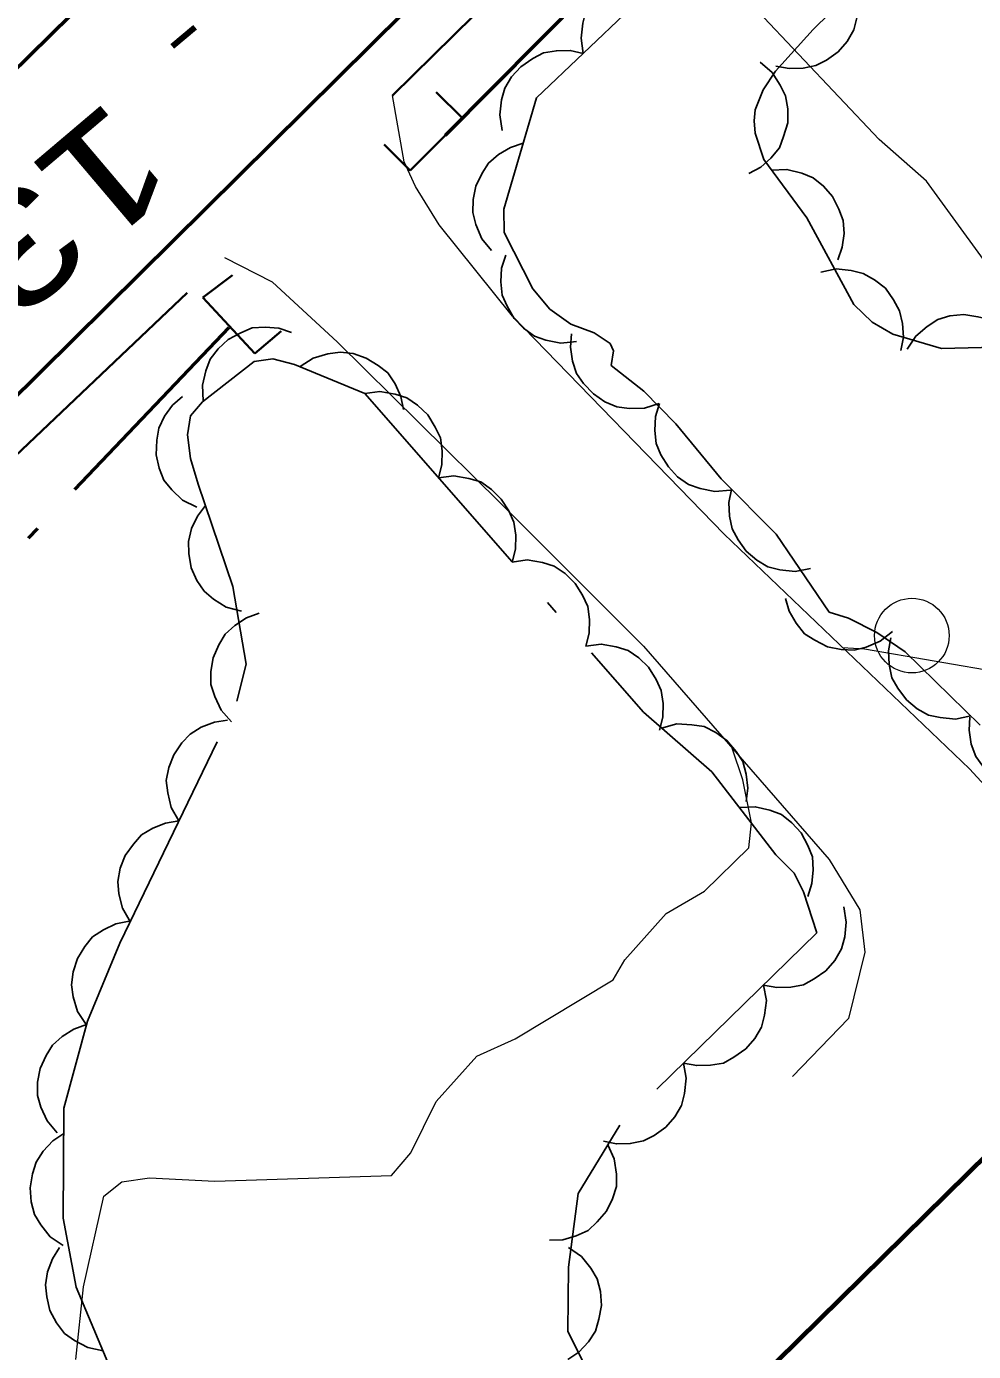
# Model space of a CAD drawing. Extents: x 386081 to 389416, y 5130568 to 5134082.
# Drawn here: x 387238.17 to 387263.55, y 5132120.08 to 5132155.61 of the extents above; entities that cross this region are included whole.
import ezdxf

# ---------------------------------------------------------------- set-up
doc = ezdxf.new("R2010")
doc.units = 0
doc.header["$LTSCALE"] = 1.2
for name, pattern in [('DASH_DOUBLE_DOT', [9.2, 5, -1.2, 0.3, -1.2, 0.3, -1.2]), ('DOT_DASHED', [7.7, 5, -1.2, 0.3, -1.2]), ('LONG_DASHED', [7.5, 6, -1.5])]:
    doc.linetypes.add(name, pattern=pattern)
for name, color, linetype, lineweight in [('19', 7, 'Continuous', 13), ('2', 7, 'Continuous', 13), ('21', 7, 'LONG_DASHED', 35), ('26', 7, 'Continuous', 35), ('3', 7, 'Continuous', 140), ('31', 7, 'Continuous', 70), ('36', 7, 'Continuous', 13), ('4', 7, 'DASH_DOUBLE_DOT', 53), ('44', 7, 'Continuous', 25)]:
    doc.layers.add(name, color=color, linetype=linetype, lineweight=lineweight)

msp = doc.modelspace()

# ---------------------------------------------------------------- linework, layer by layer
at = {"layer": '19'}
for points in [[(387268.75, 5132129.94), (387263.44, 5132135.71), (387256.87, 5132142), (387251.19, 5132147.84), (387249.23, 5132150.29), (387248.59, 5132151.32), (387248.29, 5132151.98), (387247.98, 5132153.76)], [(387243.47, 5132149.42), (387244.75, 5132148.76), (387246.5, 5132147.15), (387250.88, 5132142.82), (387254.7, 5132139), (387259.68, 5132133.28), (387260.5, 5132131.93), (387260.64, 5132130.79), (387260.2, 5132129.01), (387258.7, 5132127.46)]]:
    msp.add_lwpolyline(points, dxfattribs=at)
at = {"layer": '2'}
for points in [[(387260.04, 5132138.96), (387260.63, 5132138.92), (387264.36, 5132138.28), (387266.69, 5132137.53), (387268.37, 5132136.65), (387269.53, 5132135.7), (387271.08, 5132134.88), (387272, 5132134.87), (387271.8, 5132135.38), (387271.05, 5132138.28), (387271.02, 5132139.61), (387270.57, 5132142.09), (387269.94, 5132143.21), (387268.88, 5132144.15), (387266.47, 5132145.83), (387265.21, 5132147.17), (387264.53, 5132148.38), (387262.29, 5132151.46), (387261.02, 5132152.58), (387257.78, 5132156.01)], [(387239.49, 5132119.87), (387239.69, 5132121.82), (387240.24, 5132124.25), (387240.72, 5132124.63), (387241.46, 5132124.74), (387243.21, 5132124.65), (387247.95, 5132124.8), (387248.47, 5132125.41), (387249.15, 5132126.79), (387250.24, 5132128), (387251.26, 5132128.47), (387253.89, 5132130.05), (387254.2, 5132130.59), (387255.31, 5132131.83), (387256.34, 5132132.43), (387257.53, 5132133.59), (387257.6, 5132134.26), (387257.37, 5132135.41), (387257.08, 5132136.26)]]:
    msp.add_lwpolyline(points, dxfattribs=at)
at = {"layer": '21', "linetype": 'Continuous', "lineweight": 53}
for points in [[(387012.51, 5131910.8), (387021.08, 5131926.01), (387027.11, 5131935.62), (387032.84, 5131944.26), (387041.79, 5131956.43), (387052.62, 5131969.96), (387063.03, 5131981.26), (387078.48, 5131997.51), (387098.33, 5132017.4), (387121.9, 5132040.2), (387177.29, 5132094.24), (387231.65, 5132148.34), (387255.86, 5132172.16), (387275.84, 5132191.54), (387323.76, 5132237.29), (387346.1, 5132259.65), (387398.36, 5132310.48), (387454.62, 5132364.63)], [(387190.72, 5132099), (387248.29, 5132155.99), (387268.9, 5132176.09), (387312.71, 5132218.45), (387334.53, 5132239.9), (387361.38, 5132266.11), (387385.04, 5132289.01), (387424.23, 5132327.22)]]:
    msp.add_lwpolyline(points, dxfattribs=at)
at = {"layer": '21'}
for points in [[(387247.98, 5132153.76), (387255.13, 5132160.82), (387260.22, 5132165.53)], [(387215.78, 5132122.18), (387237.25, 5132143.51), (387243.47, 5132149.42)]]:
    msp.add_lwpolyline(points, dxfattribs=at)
at = {"layer": '26'}
for p, q in [((387249.85, 5132153.15), (387249.15, 5132153.85)), ((387249.85, 5132153.15), (387249.15, 5132153.85)), ((387249.85, 5132153.15), (387248.45, 5132151.75)), ((387249.85, 5132153.15), (387248.45, 5132151.75)), ((387248.45, 5132151.75), (387247.75, 5132152.45)), ((387248.45, 5132151.75), (387247.75, 5132152.45)), ((387242.89, 5132148.34), (387243.69, 5132148.94)), ((387242.89, 5132148.34), (387243.69, 5132148.94)), ((387244.29, 5132146.84), (387242.89, 5132148.34)), ((387244.29, 5132146.84), (387242.89, 5132148.34)), ((387244.29, 5132146.84), (387244.99, 5132147.44)), ((387244.29, 5132146.84), (387244.99, 5132147.44))]:
    msp.add_line(p, q, dxfattribs=at)
at = {"layer": '3'}
msp.add_line((387242.68, 5132155.58), (387242.07, 5132155.07), dxfattribs=at)
at = {"layer": '31'}
msp.add_lwpolyline([(387265.1, 5132126.53), (387271.58, 5132119.94), (387268.55, 5132116.96), (387270.4, 5132115.08), (387267.36, 5132112.09), (387265.56, 5132113.92), (387262.55, 5132110.96), (387256.02, 5132117.59)], close=True, dxfattribs=at)
at = {"layer": '36'}
msp.add_circle((387261.898, 5132139.28), 1, dxfattribs=at)
at = {"layer": '4'}
msp.add_line((387261.39, 5132164.79), (387249.15, 5132152.45), dxfattribs=at)
msp.add_lwpolyline([(387243.59, 5132147.54), (387234.09, 5132137.57), (387217.02, 5132120.58)], dxfattribs=at)
at = {"layer": '44', "linetype": 'DOT_DASHED'}
for points in [[(387269.76, 5132155.27), (387265.74, 5132158.9), (387264.49, 5132159.61), (387264.29, 5132159.62), (387263.87, 5132159.5), (387262.29, 5132158.26), (387261.45, 5132157.7), (387259.25, 5132155.53), (387258.24, 5132154.41), (387257.91, 5132153.91), (387257.7, 5132153.38), (387257.67, 5132153.08), (387257.7, 5132152.75), (387257.93, 5132152.04), (387259.08, 5132150.48), (387260.34, 5132148.16), (387260.83, 5132147.68), (387261.39, 5132147.36), (387262.69, 5132146.98), (387264.12, 5132147.01), (387265.24, 5132147.26), (387265.46, 5132147.18), (387265.87, 5132147.22)], [(387263.73, 5132136.88), (387261.72, 5132138.84), (387260.96, 5132139.36), (387260.2, 5132139.75), (387259.68, 5132139.91), (387258.26, 5132142), (387256.79, 5132143.48), (387255.57, 5132144.96), (387254.71, 5132145.83), (387253.84, 5132146.52), (387253.9, 5132146.91), (387253.81, 5132147.11), (387253.38, 5132147.4), (387252.76, 5132147.63), (387252.19, 5132148.03), (387251.74, 5132148.58), (387250.97, 5132150.09), (387250.96, 5132150.71), (387251.84, 5132153.7), (387254.36, 5132156.09)], [(387240.59, 5132119.22), (387239.5, 5132121.81), (387239.15, 5132123.66), (387239.17, 5132126.61), (387239.8, 5132128.94), (387240.67, 5132131.03), (387243.8, 5132137.52), (387244.05, 5132138.51), (387243.7, 5132140.6), (387242.77, 5132143.34), (387242.56, 5132144.03), (387242.48, 5132144.66), (387242.56, 5132145.17), (387242.88, 5132145.55), (387244.27, 5132146.63), (387244.77, 5132146.7), (387245.35, 5132146.55), (387247.23, 5132145.77), (387254.7, 5132137.23), (387256.54, 5132135.63), (387258.25, 5132133.4), (387258.74, 5132132.91), (387258.99, 5132132.41), (387259.35, 5132131.31), (387254.07, 5132126.15), (387252.95, 5132124.32), (387252.69, 5132122.35), (387252.68, 5132120.63), (387254.14, 5132117.67)]]:
    msp.add_lwpolyline(points, dxfattribs=at)
at = {"layer": '44'}
for points in [[(387253.09, 5132154.89), (387253.03, 5132155.3), (387253.08, 5132155.7), (387253.16, 5132156.02), (387253.35, 5132156.32), (387253.59, 5132156.6), (387253.91, 5132156.81), (387254.2, 5132156.96), (387254.55, 5132157.03), (387254.92, 5132157.03), (387255.27, 5132156.95)], [(387260.39, 5132156.65), (387260.46, 5132156.24), (387260.42, 5132155.84), (387260.34, 5132155.52), (387260.16, 5132155.21), (387259.92, 5132154.93), (387259.61, 5132154.71), (387259.32, 5132154.56), (387258.98, 5132154.49), (387258.61, 5132154.48), (387258.25, 5132154.55)], [(387250.92, 5132152.82), (387250.85, 5132153.24), (387250.9, 5132153.64), (387250.99, 5132153.96), (387251.17, 5132154.26), (387251.42, 5132154.53), (387251.74, 5132154.75), (387252.02, 5132154.9), (387252.37, 5132154.96), (387252.74, 5132154.97), (387253.09, 5132154.89)], [(387257.83, 5132154.65), (387258.15, 5132154.38), (387258.37, 5132154.04), (387258.51, 5132153.75), (387258.57, 5132153.4), (387258.57, 5132153.03), (387258.46, 5132152.66), (387258.35, 5132152.36), (387258.12, 5132152.08), (387257.85, 5132151.84), (387257.53, 5132151.67)], [(387250.63, 5132149.6), (387250.37, 5132149.92), (387250.21, 5132150.3), (387250.13, 5132150.62), (387250.14, 5132150.97), (387250.21, 5132151.33), (387250.38, 5132151.68), (387250.55, 5132151.95), (387250.82, 5132152.18), (387251.14, 5132152.37), (387251.48, 5132152.48)], [(387258.13, 5132151.76), (387258.55, 5132151.78), (387258.95, 5132151.68), (387259.25, 5132151.55), (387259.53, 5132151.33), (387259.77, 5132151.05), (387259.94, 5132150.71), (387260.06, 5132150.41), (387260.08, 5132150.06), (387260.03, 5132149.69), (387259.91, 5132149.35)], [(387252.91, 5132147.16), (387252.49, 5132147.12), (387252.09, 5132147.2), (387251.78, 5132147.31), (387251.49, 5132147.52), (387251.24, 5132147.78), (387251.05, 5132148.11), (387250.92, 5132148.41), (387250.88, 5132148.76), (387250.9, 5132149.13), (387251.01, 5132149.48)], [(387259.46, 5132149.02), (387259.87, 5132149.11), (387260.27, 5132149.07), (387260.59, 5132148.99), (387260.9, 5132148.82), (387261.19, 5132148.59), (387261.41, 5132148.28), (387261.57, 5132147.99), (387261.65, 5132147.65), (387261.67, 5132147.28), (387261.6, 5132146.92)], [(387242.9, 5132145.57), (387242.88, 5132145.99), (387242.97, 5132146.38), (387243.09, 5132146.69), (387243.3, 5132146.97), (387243.57, 5132147.22), (387243.91, 5132147.4), (387244.21, 5132147.53), (387244.56, 5132147.55), (387244.93, 5132147.52), (387245.27, 5132147.41)], [(387261.77, 5132146.96), (387262, 5132147.31), (387262.31, 5132147.57), (387262.59, 5132147.75), (387262.92, 5132147.85), (387263.29, 5132147.89), (387263.67, 5132147.83), (387263.99, 5132147.75), (387264.28, 5132147.56), (387264.56, 5132147.32), (387264.77, 5132147.02)], [(387255.12, 5132145.5), (387254.73, 5132145.38), (387254.32, 5132145.37), (387253.99, 5132145.41), (387253.67, 5132145.55), (387253.36, 5132145.76), (387253.1, 5132146.04), (387252.91, 5132146.31), (387252.8, 5132146.64), (387252.75, 5132147.01), (387252.77, 5132147.37)], [(387245.5, 5132146.49), (387245.85, 5132146.72), (387246.24, 5132146.83), (387246.57, 5132146.88), (387246.92, 5132146.84), (387247.27, 5132146.72), (387247.59, 5132146.52), (387247.85, 5132146.32), (387248.05, 5132146.03), (387248.2, 5132145.69), (387248.27, 5132145.34)], [(387247.23, 5132145.77), (387247.64, 5132145.82), (387248.05, 5132145.75), (387248.36, 5132145.65), (387248.65, 5132145.46), (387248.92, 5132145.2), (387249.12, 5132144.87), (387249.26, 5132144.58), (387249.31, 5132144.23), (387249.3, 5132143.86), (387249.21, 5132143.51)], [(387242.73, 5132142.72), (387242.35, 5132142.91), (387242.06, 5132143.19), (387241.85, 5132143.45), (387241.72, 5132143.77), (387241.64, 5132144.13), (387241.66, 5132144.52), (387241.71, 5132144.84), (387241.86, 5132145.16), (387242.08, 5132145.46), (387242.35, 5132145.69)], [(387257.04, 5132143.18), (387256.62, 5132143.14), (387256.22, 5132143.22), (387255.91, 5132143.33), (387255.62, 5132143.54), (387255.37, 5132143.8), (387255.17, 5132144.13), (387255.04, 5132144.43), (387255.01, 5132144.78), (387255.03, 5132145.15), (387255.13, 5132145.5)], [(387249.21, 5132143.51), (387249.62, 5132143.56), (387250.02, 5132143.49), (387250.34, 5132143.4), (387250.63, 5132143.2), (387250.89, 5132142.94), (387251.09, 5132142.62), (387251.23, 5132142.32), (387251.28, 5132141.97), (387251.27, 5132141.6), (387251.18, 5132141.25)], [(387259.18, 5132141.08), (387258.77, 5132141), (387258.36, 5132141.04), (387258.04, 5132141.12), (387257.74, 5132141.3), (387257.46, 5132141.54), (387257.24, 5132141.85), (387257.08, 5132142.14), (387257.01, 5132142.48), (387256.99, 5132142.85), (387257.06, 5132143.2)], [(387243.93, 5132139.93), (387243.52, 5132140.04), (387243.18, 5132140.26), (387242.93, 5132140.47), (387242.73, 5132140.76), (387242.58, 5132141.1), (387242.52, 5132141.48), (387242.51, 5132141.8), (387242.59, 5132142.15), (387242.75, 5132142.48), (387242.96, 5132142.77)], [(387251.18, 5132141.25), (387251.59, 5132141.31), (387252, 5132141.24), (387252.31, 5132141.14), (387252.6, 5132140.94), (387252.87, 5132140.68), (387253.07, 5132140.36), (387253.21, 5132140.06), (387253.26, 5132139.71), (387253.25, 5132139.34), (387253.16, 5132139)], [(387261.38, 5132139.39), (387261.05, 5132139.13), (387260.67, 5132138.97), (387260.35, 5132138.89), (387260, 5132138.91), (387259.64, 5132138.98), (387259.3, 5132139.16), (387259.02, 5132139.33), (387258.8, 5132139.61), (387258.61, 5132139.93), (387258.51, 5132140.27)], [(387243.66, 5132136.97), (387243.38, 5132137.28), (387243.21, 5132137.65), (387243.11, 5132137.97), (387243.11, 5132138.32), (387243.17, 5132138.68), (387243.32, 5132139.03), (387243.49, 5132139.32), (387243.75, 5132139.55), (387244.06, 5132139.76), (387244.4, 5132139.88)], [(387253.16, 5132139), (387253.57, 5132139.05), (387253.97, 5132138.98), (387254.29, 5132138.88), (387254.58, 5132138.68), (387254.84, 5132138.43), (387255.04, 5132138.1), (387255.18, 5132137.81), (387255.23, 5132137.46), (387255.22, 5132137.09), (387255.13, 5132136.74)], [(387263.48, 5132137.13), (387263.07, 5132137.04), (387262.66, 5132137.08), (387262.34, 5132137.15), (387262.04, 5132137.32), (387261.75, 5132137.56), (387261.52, 5132137.87), (387261.36, 5132138.15), (387261.29, 5132138.5), (387261.27, 5132138.87), (387261.33, 5132139.22)], [(387242.25, 5132134.31), (387242.04, 5132134.67), (387241.95, 5132135.06), (387241.91, 5132135.39), (387241.98, 5132135.74), (387242.11, 5132136.08), (387242.33, 5132136.4), (387242.55, 5132136.64), (387242.85, 5132136.82), (387243.2, 5132136.96), (387243.55, 5132137.01)], [(387255.19, 5132136.8), (387255.6, 5132136.91), (387256, 5132136.89), (387256.33, 5132136.84), (387256.64, 5132136.68), (387256.94, 5132136.47), (387257.19, 5132136.17), (387257.37, 5132135.9), (387257.46, 5132135.56), (387257.5, 5132135.19), (387257.46, 5132134.83)], [(387265.83, 5132135.26), (387265.43, 5132135.13), (387265.02, 5132135.12), (387264.7, 5132135.16), (387264.37, 5132135.29), (387264.06, 5132135.49), (387263.8, 5132135.78), (387263.61, 5132136.04), (387263.49, 5132136.37), (387263.43, 5132136.74), (387263.45, 5132137.09)], [(387257.28, 5132134.67), (387257.7, 5132134.69), (387258.09, 5132134.6), (387258.4, 5132134.48), (387258.68, 5132134.26), (387258.93, 5132133.99), (387259.11, 5132133.65), (387259.23, 5132133.35), (387259.25, 5132133), (387259.22, 5132132.63), (387259.11, 5132132.28)], [(387240.95, 5132131.6), (387240.74, 5132131.97), (387240.64, 5132132.36), (387240.61, 5132132.69), (387240.68, 5132133.04), (387240.81, 5132133.38), (387241.03, 5132133.69), (387241.25, 5132133.94), (387241.55, 5132134.12), (387241.89, 5132134.25), (387242.25, 5132134.31)], [(387260.07, 5132132.01), (387260.14, 5132131.6), (387260.1, 5132131.2), (387260.01, 5132130.88), (387259.83, 5132130.57), (387259.59, 5132130.29), (387259.28, 5132130.08), (387258.99, 5132129.92), (387258.65, 5132129.85), (387258.28, 5132129.84), (387257.92, 5132129.91)], [(387239.76, 5132128.85), (387239.53, 5132129.2), (387239.42, 5132129.59), (387239.37, 5132129.92), (387239.42, 5132130.26), (387239.53, 5132130.62), (387239.73, 5132130.94), (387239.93, 5132131.2), (387240.23, 5132131.39), (387240.56, 5132131.55), (387240.92, 5132131.62)], [(387257.92, 5132129.91), (387258, 5132129.5), (387257.95, 5132129.1), (387257.87, 5132128.78), (387257.69, 5132128.48), (387257.45, 5132128.2), (387257.13, 5132127.98), (387256.85, 5132127.82), (387256.5, 5132127.76), (387256.13, 5132127.75), (387255.78, 5132127.82)], [(387238.99, 5132125.95), (387238.72, 5132126.27), (387238.55, 5132126.64), (387238.46, 5132126.95), (387238.46, 5132127.31), (387238.53, 5132127.67), (387238.69, 5132128.02), (387238.86, 5132128.3), (387239.12, 5132128.53), (387239.43, 5132128.73), (387239.77, 5132128.85)], [(387255.78, 5132127.82), (387255.85, 5132127.41), (387255.8, 5132127), (387255.72, 5132126.68), (387255.54, 5132126.38), (387255.3, 5132126.1), (387254.99, 5132125.88), (387254.7, 5132125.73), (387254.35, 5132125.66), (387253.98, 5132125.65), (387253.63, 5132125.72)], [(387239.15, 5132122.93), (387238.8, 5132123.16), (387238.55, 5132123.48), (387238.38, 5132123.76), (387238.29, 5132124.1), (387238.26, 5132124.47), (387238.33, 5132124.85), (387238.42, 5132125.16), (387238.61, 5132125.46), (387238.87, 5132125.73), (387239.17, 5132125.93)], [(387253.75, 5132125.63), (387253.92, 5132125.25), (387253.98, 5132124.84), (387253.98, 5132124.51), (387253.87, 5132124.18), (387253.71, 5132123.85), (387253.46, 5132123.56), (387253.22, 5132123.33), (387252.9, 5132123.19), (387252.54, 5132123.08), (387252.18, 5132123.07)], [(387240.22, 5132120.1), (387239.81, 5132120.19), (387239.45, 5132120.38), (387239.18, 5132120.57), (387238.97, 5132120.85), (387238.79, 5132121.18), (387238.71, 5132121.55), (387238.67, 5132121.87), (387238.73, 5132122.22), (387238.86, 5132122.57), (387239.05, 5132122.87)], [(387252.69, 5132122.87), (387253.04, 5132122.63), (387253.29, 5132122.32), (387253.46, 5132122.03), (387253.55, 5132121.69), (387253.58, 5132121.32), (387253.51, 5132120.95), (387253.42, 5132120.63), (387253.23, 5132120.34), (387252.97, 5132120.07), (387252.68, 5132119.87)]]:
    msp.add_lwpolyline(points, dxfattribs=at)

# ---------------------------------------------------------------- texts
at = {"layer": '3', "width": 1.35}
msp.add_text('13,5   ', height=3, rotation=220.286, dxfattribs=at).set_placement((387240.46, 5132153.75))

doc.saveas('drawing.dxf')
